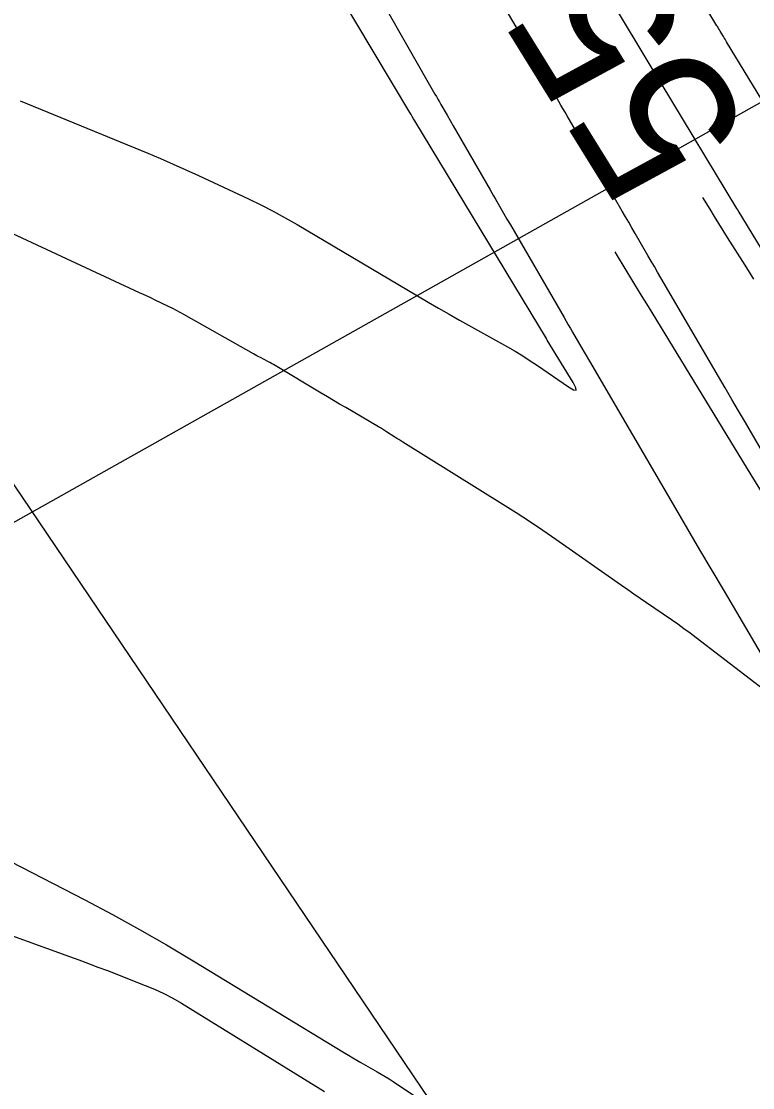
# Model space of a CAD drawing. Extents: x 954385 to 988206, y 1868364 to 1924553.
# Drawn here: x 957618.17 to 957646.32, y 1920153.21 to 1920194.23 of the extents above; entities that cross this region are included whole.
import ezdxf

# ---------------------------------------------------------------- set-up
doc = ezdxf.new("R2010")
doc.units = 0
for name, color, linetype in [('1', 7, 'Continuous'), ('Default', 7, 'Continuous'), ('Ex_Major Contours', 7, 'Continuous'), ('Ex_Minor Contours', 7, 'Continuous'), ('Slopes', 7, 'Continuous')]:
    doc.layers.add(name, color=color, linetype=linetype)

msp = doc.modelspace()

# ---------------------------------------------------------------- linework, layer by layer
at = {"layer": '1'}
for points in [[(957618.123, 1920191.174), (957623.039, 1920189.158), (957623.53, 1920188.953), (957624.018, 1920188.743), (957624.503, 1920188.526), (957624.986, 1920188.304), (957626.913, 1920187.403), (957627.392, 1920187.172), (957627.864, 1920186.93), (957628.331, 1920186.676), (957628.792, 1920186.411), (957633.422, 1920183.67), (957633.824, 1920183.434), (957634.227, 1920183.2), (957634.632, 1920182.969), (957635.038, 1920182.74), (957636.884, 1920181.707), (957637.179, 1920181.538), (957637.47, 1920181.361), (957637.757, 1920181.178), (957638.039, 1920180.988), (957639.227, 1920180.168), (957639.423, 1920180.051), (957639.519, 1920180.04), (957639.514, 1920180.136), (957639.408, 1920180.339), (957638.415, 1920181.966), (957638.396, 1920181.996), (957638.378, 1920182.026), (957633.315, 1920190.407), (957633.267, 1920190.487), (957633.219, 1920190.567), (957633.171, 1920190.646), (957633.124, 1920190.726), (957628.259, 1920198.864)], [(957644.382, 1920187.452), (957644.663, 1920187.001), (957644.831, 1920186.731), (957644.999, 1920186.462), (957645.167, 1920186.192), (957645.335, 1920185.923), (957646.01, 1920184.847), (957646.178, 1920184.578), (957646.345, 1920184.308)], [(957660.944, 1920153.169), (957660.786, 1920153.42), (957660.628, 1920153.671), (957657.778, 1920158.203), (957657.627, 1920158.443), (957657.476, 1920158.683), (957657.326, 1920158.923), (957657.176, 1920159.164), (957652.693, 1920166.355), (957652.437, 1920166.765), (957652.182, 1920167.175), (957651.928, 1920167.586), (957651.674, 1920167.997), (957647.601, 1920174.599), (957647.264, 1920175.146), (957646.927, 1920175.693), (957646.591, 1920176.241), (957646.256, 1920176.789), (957642.304, 1920183.263), (957642.007, 1920183.75), (957641.711, 1920184.237), (957641.415, 1920184.725), (957641.119, 1920185.214), (957641.024, 1920185.371)], [(957616.612, 1920159.489), (957620.024, 1920158.257), (957620.391, 1920158.124), (957620.757, 1920157.988), (957621.122, 1920157.85), (957621.486, 1920157.71), (957622.942, 1920157.145), (957623.302, 1920156.996), (957623.654, 1920156.83), (957623.998, 1920156.65), (957624.335, 1920156.453), (957629.068, 1920153.539), (957629.84, 1920153.06)]]:
    msp.add_lwpolyline(points, dxfattribs=at)
at = {"layer": 'Default'}
msp.add_line((957696.959, 1920059.51), (957504.115, 1920344.606), dxfattribs=at)
at = {"layer": 'Ex_Major Contours'}
msp.add_lwpolyline([(957648.497, 1920182.467), (957645.759, 1920186.957), (957645.744, 1920186.983), (957645.712, 1920187.035), (957642.791, 1920191.86), (957642.768, 1920191.898), (957642.722, 1920191.974), (957640.61, 1920195.478)], dxfattribs=at)
at = {"layer": 'Ex_Minor Contours'}
for points in [[(957631.067, 1920196.732), (957634.089, 1920191.438), (957634.148, 1920191.336), (957634.206, 1920191.234), (957634.265, 1920191.132), (957634.323, 1920191.031), (957634.558, 1920190.623), (957634.675, 1920190.42), (957634.792, 1920190.216), (957636.214, 1920187.749), (957636.279, 1920187.637), (957636.344, 1920187.525), (957636.409, 1920187.412), (957636.474, 1920187.3), (957636.733, 1920186.852), (957636.863, 1920186.628), (957636.993, 1920186.403), (957639.061, 1920182.834), (957639.142, 1920182.694), (957639.223, 1920182.555), (957639.304, 1920182.415), (957639.385, 1920182.276), (957639.711, 1920181.718), (957639.873, 1920181.439), (957640.036, 1920181.161), (957643.343, 1920175.497), (957643.81, 1920174.698), (957644.277, 1920173.9), (957644.746, 1920173.103), (957645.216, 1920172.307), (957647.34, 1920168.711)], [(957647.845, 1920189.272), (957645.315, 1920193.449), (957645.284, 1920193.501), (957645.253, 1920193.552), (957645.222, 1920193.604), (957645.191, 1920193.655), (957645.067, 1920193.861), (957645.036, 1920193.913), (957645.006, 1920193.964), (957644.975, 1920194.016), (957644.943, 1920194.067), (957643.204, 1920196.953)], [(957647.071, 1920177.026), (957646.036, 1920178.798), (957645.778, 1920179.242), (957645.519, 1920179.685), (957645.261, 1920180.128), (957645.002, 1920180.571), (957642.784, 1920184.37), (957642.66, 1920184.583), (957642.536, 1920184.796), (957642.413, 1920185.009), (957642.289, 1920185.222), (957641.795, 1920186.076), (957641.671, 1920186.289), (957641.548, 1920186.502), (957641.424, 1920186.716), (957641.3, 1920186.929), (957639.817, 1920189.489), (957639.737, 1920189.628), (957639.657, 1920189.766), (957639.577, 1920189.905), (957639.497, 1920190.043), (957639.177, 1920190.598), (957639.097, 1920190.737), (957639.017, 1920190.875), (957638.938, 1920191.014), (957638.858, 1920191.152), (957637.83, 1920192.936), (957637.675, 1920193.206), (957637.52, 1920193.476), (957637.365, 1920193.746), (957637.211, 1920194.016), (957636.593, 1920195.098)], [(957646.949, 1920168.364), (957644.142, 1920170.517), (957643.909, 1920170.693), (957643.674, 1920170.866), (957643.436, 1920171.035), (957643.196, 1920171.202), (957642.232, 1920171.861), (957641.991, 1920172.026), (957641.75, 1920172.192), (957641.511, 1920172.359), (957641.271, 1920172.526), (957638.744, 1920174.298), (957638.241, 1920174.645), (957637.733, 1920174.986), (957637.221, 1920175.32), (957636.704, 1920175.646), (957632.853, 1920178.042), (957632.774, 1920178.091), (957632.696, 1920178.14), (957632.619, 1920178.19), (957632.541, 1920178.24), (957632.232, 1920178.441), (957632.154, 1920178.491), (957632.076, 1920178.54), (957631.997, 1920178.588), (957631.918, 1920178.635), (957630.657, 1920179.371), (957630.42, 1920179.51), (957630.184, 1920179.649), (957629.949, 1920179.789), (957629.713, 1920179.93), (957627.942, 1920180.994), (957627.874, 1920181.035), (957627.805, 1920181.074), (957627.735, 1920181.112), (957627.664, 1920181.149), (957627.381, 1920181.294), (957627.31, 1920181.331), (957627.24, 1920181.368), (957627.17, 1920181.406), (957627.101, 1920181.445), (957624.42, 1920182.96), (957624.282, 1920183.036), (957624.143, 1920183.11), (957624.003, 1920183.182), (957623.862, 1920183.252), (957623.294, 1920183.525), (957623.152, 1920183.593), (957623.01, 1920183.66), (957622.868, 1920183.727), (957622.725, 1920183.794), (957617.459, 1920186.233)], [(957614.514, 1920163.571), (957620.616, 1920160.431), (957621.675, 1920159.874), (957622.724, 1920159.298), (957623.762, 1920158.704), (957624.789, 1920158.092), (957630.614, 1920154.548), (957630.769, 1920154.455), (957630.924, 1920154.362), (957631.08, 1920154.271), (957631.237, 1920154.181), (957631.865, 1920153.823), (957632.021, 1920153.733), (957632.176, 1920153.639), (957632.328, 1920153.543), (957632.479, 1920153.444), (957633.692, 1920152.634)]]:
    msp.add_lwpolyline(points, dxfattribs=at)
at = {"layer": 'Slopes'}
msp.add_lwpolyline([(957607.131, 1920168.928), (957737.148, 1920242.007), (957734.089, 1920236.845), (957737.148, 1920242.007), (957731.149, 1920242.076)], dxfattribs=at)

# ---------------------------------------------------------------- texts
at = {"layer": '1'}
msp.add_text('555', height=6, rotation=121.7864, dxfattribs=at).set_placement((957646.368, 1920189.943))

doc.saveas('drawing.dxf')
